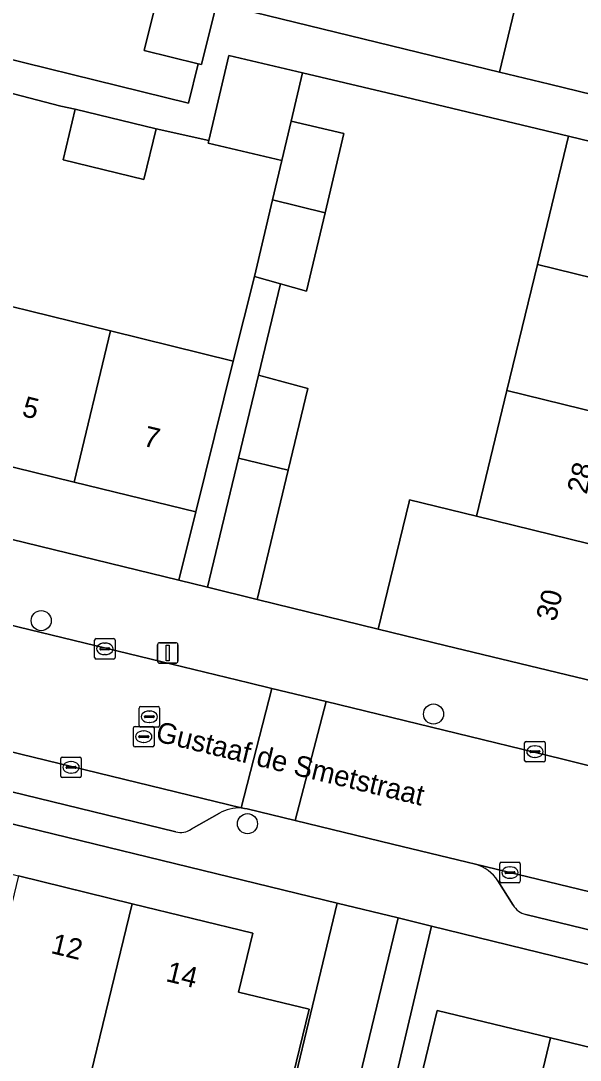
# Model space of a CAD drawing. Extents: x 162803 to 163818, y 381639 to 382475.
# Drawn here: x 163578.2 to 163605.5, y 382078.3 to 382128.9 of the extents above; entities that cross this region are included whole.
import ezdxf

# ---------------------------------------------------------------- set-up
doc = ezdxf.new("R2010")
doc.units = 0
for name, color, linetype in [('IMGEO_Boom', 7, 'Continuous'), ('IMGEO_Erf', 7, 'Continuous'), ('IMGEO_Kolk', 7, 'Continuous'), ('IMGEO_Lichtmast', 7, 'Continuous'), ('IMGEO_Muur', 7, 'Continuous'), ('IMGEO_Openbare_ruimte_label', 7, 'Continuous'), ('IMGEO_Pand', 7, 'Continuous'), ('IMGEO_Pand_nummerreeks', 7, 'Continuous'), ('IMGEO_Parkeervlak_open', 7, 'Continuous'), ('IMGEO_Rijbaan_lokaal_open', 7, 'Continuous'), ('IMGEO_Rioolput', 7, 'Continuous'), ('IMGEO_Voetpad_open', 7, 'Continuous')]:
    doc.layers.add(name, color=color, linetype=linetype)

msp = doc.modelspace()

# ---------------------------------------------------------------- linework, layer by layer
at = {"layer": 'IMGEO_Boom'}
for centre in [(163579.213, 382099.732), (163598.33, 382095.184), (163589.264, 382089.843)]:
    msp.add_circle(centre, 0.489, dxfattribs=at)
at = {"layer": 'IMGEO_Erf'}
for points in [[(163575.333, 382134.029), (163573.851, 382128.027), (163586.394, 382124.93), (163586.869, 382126.855), (163584.237, 382127.505), (163585.255, 382131.63)], [(163588.96, 382129.506), (163601.551, 382126.449), (163602.282, 382129.478)], [(163590.246, 382071.851), (163593.642, 382085.978), (163552.839, 382095.909), (163551.281, 382096.282), (163550.606, 382093.657), (163542.794, 382095.577), (163542.686, 382095.14), (163542.357, 382093.853), (163539.8, 382083.338), (163536.402, 382072.953)], [(163547.374, 382073.796), (163551.849, 382092.106), (163555.557, 382091.185), (163555.923, 382092.695), (163561.487, 382091.341), (163567.025, 382089.993), (163572.564, 382088.645), (163578.105, 382087.297), (163583.652, 382085.947), (163589.533, 382084.516), (163588.834, 382081.642), (163592.264, 382080.807), (163590.094, 382071.888)]]:
    msp.add_lwpolyline(points, dxfattribs=at)
for points in [[(163603.397, 382117.072), (163604.911, 382123.321), (163596.962, 382125.222), (163591.95, 382126.407), (163591.396, 382124.066), (163593.963, 382123.458), (163593.05, 382119.6), (163592.147, 382115.78), (163590.881, 382116.139), (163589.8, 382111.695), (163592.211, 382111.046), (163591.252, 382107.054), (163589.742, 382100.764), (163595.63, 382099.318), (163597.145, 382105.525), (163597.166, 382105.611), (163600.429, 382104.814), (163601.911, 382110.933)], [(163590.939, 382122.135), (163587.353, 382122.983), (163587.385, 382123.12), (163584.817, 382123.681), (163584.22, 382121.215), (163580.274, 382122.17), (163580.871, 382124.636), (163580.162, 382124.792), (163577.093, 382125.577), (163576.517, 382123.197), (163576.056, 382123.308), (163575.594, 382123.42), (163572.701, 382124.12), (163572.701, 382124.119), (163570.921, 382116.704), (163573.778, 382116.003), (163576.757, 382115.273), (163582.592, 382113.842), (163588.567, 382112.377), (163589.607, 382116.5), (163590.488, 382120.226)], [(163574.988, 382107.903), (163569.151, 382109.331), (163563.149, 382110.799), (163563.383, 382111.771), (163559.493, 382112.694), (163558.427, 382108.386), (163562.138, 382107.504), (163585.926, 382101.696), (163586.748, 382105.027), (163580.824, 382106.476)], [(163598.231, 382084.857), (163596.129, 382075.97), (163597.286, 382075.691), (163598.504, 382080.746), (163604.039, 382079.413), (163609.599, 382078.073), (163615.14, 382076.738), (163620.691, 382075.401), (163620.995, 382075.328), (163620.608, 382073.706), (163625.84, 382072.453), (163631.382, 382071.125), (163636.926, 382069.797), (163642.469, 382068.47), (163648.012, 382067.142), (163653.555, 382065.814), (163659.108, 382064.484), (163664.991, 382063.075), (163666.266, 382068.227), (163665.679, 382068.37), (163665.727, 382068.515), (163665.309, 382068.616), (163645.196, 382073.47), (163629.042, 382077.327)]]:
    msp.add_lwpolyline(points, close=True, dxfattribs=at)
at = {"layer": 'IMGEO_Kolk'}
for p, q in [((163581.814, 382097.933), (163581.814, 382098.785)), ((163581.889, 382098.859), (163582.741, 382098.859)), ((163582.302, 382098.639), (163582.327, 382098.639)), ((163582.815, 382098.785), (163582.815, 382097.933)), ((163582.073, 382098.353), (163582.073, 382098.365)), ((163582.511, 382098.316), (163582.113, 382098.316)), ((163582.116, 382098.402), (163582.514, 382098.402)), ((163582.557, 382098.365), (163582.557, 382098.353)), ((163582.741, 382097.859), (163581.889, 382097.859)), ((163582.325, 382098.079), (163582.3, 382098.079)), ((163602.771, 382092.928), (163602.771, 382093.78)), ((163602.846, 382093.854), (163603.698, 382093.854)), ((163603.259, 382093.634), (163603.284, 382093.634)), ((163603.772, 382093.78), (163603.772, 382092.928)), ((163580.24, 382093.088), (163581.092, 382093.088)), ((163603.03, 382093.348), (163603.03, 382093.36)), ((163603.468, 382093.311), (163603.07, 382093.311)), ((163603.073, 382093.397), (163603.471, 382093.397)), ((163603.282, 382093.074), (163603.257, 382093.074)), ((163603.514, 382093.36), (163603.514, 382093.348)), ((163580.165, 382092.162), (163580.165, 382093.014)), ((163580.424, 382092.582), (163580.424, 382092.594)), ((163580.862, 382092.545), (163580.464, 382092.545)), ((163580.467, 382092.631), (163580.865, 382092.631)), ((163580.653, 382092.868), (163580.678, 382092.868)), ((163580.908, 382092.594), (163580.908, 382092.582)), ((163581.166, 382093.014), (163581.166, 382092.162)), ((163603.698, 382092.854), (163602.846, 382092.854)), ((163581.092, 382092.088), (163580.24, 382092.088)), ((163580.676, 382092.308), (163580.651, 382092.308)), ((163601.631, 382087.963), (163602.483, 382087.963)), ((163601.556, 382087.037), (163601.556, 382087.889)), ((163601.815, 382087.457), (163601.815, 382087.469)), ((163601.858, 382087.506), (163602.256, 382087.506)), ((163602.044, 382087.743), (163602.069, 382087.743)), ((163602.299, 382087.469), (163602.299, 382087.457)), ((163602.557, 382087.889), (163602.557, 382087.037)), ((163602.483, 382086.963), (163601.631, 382086.963)), ((163602.253, 382087.42), (163601.855, 382087.42)), ((163602.067, 382087.183), (163602.042, 382087.183))]:
    msp.add_line(p, q, dxfattribs=at)
for points in [[(163581.814, 382097.933), (163581.814, 382098.785)], [(163581.889, 382098.859), (163582.741, 382098.859)], [(163582.815, 382098.785), (163582.815, 382097.933)], [(163582.741, 382097.859), (163581.889, 382097.859)], [(163602.771, 382092.928), (163602.771, 382093.78)], [(163602.846, 382093.854), (163603.698, 382093.854)], [(163603.772, 382093.78), (163603.772, 382092.928)], [(163580.24, 382093.088), (163581.092, 382093.088)], [(163580.165, 382092.162), (163580.165, 382093.014)], [(163581.166, 382093.014), (163581.166, 382092.162)], [(163603.698, 382092.854), (163602.846, 382092.854)], [(163581.092, 382092.088), (163580.24, 382092.088)], [(163601.631, 382087.963), (163602.483, 382087.963)], [(163601.556, 382087.037), (163601.556, 382087.889)], [(163602.557, 382087.889), (163602.557, 382087.037)], [(163602.483, 382086.963), (163601.631, 382086.963)]]:
    msp.add_lwpolyline(points, dxfattribs=at)
for centre, radius, start, end in [((163581.891, 382098.783), 0.0765, 91.552, 178.448), ((163581.891, 382098.783), 0.0765, 91.552, 178.448), ((163582.739, 382098.783), 0.0765, 1.552, 88.448), ((163582.739, 382098.783), 0.0765, 1.552, 88.448), ((163582.113, 382098.362), 0.0403, 85.8775, 175.7526), ((163582.11, 382098.352), 0.0366, 178.938, 274.7102), ((163582.514, 382098.359), 0.043, 264.8664, 352.4533), ((163582.518, 382098.364), 0.0386, 1.7309, 96.639), ((163581.891, 382097.935), 0.0765, 181.552, 268.448), ((163581.891, 382097.935), 0.0765, 181.552, 268.448), ((163582.739, 382097.935), 0.0765, 271.552, 358.448), ((163582.739, 382097.935), 0.0765, 271.552, 358.448), ((163602.848, 382093.778), 0.0765, 91.552, 178.448), ((163602.848, 382093.778), 0.0765, 91.552, 178.448), ((163603.696, 382093.778), 0.0765, 1.552, 88.448), ((163603.696, 382093.778), 0.0765, 1.552, 88.448), ((163580.242, 382093.012), 0.0765, 91.552, 178.448), ((163580.242, 382093.012), 0.0765, 91.552, 178.448), ((163581.09, 382093.012), 0.0765, 1.552, 88.448), ((163581.09, 382093.012), 0.0765, 1.552, 88.448), ((163603.07, 382093.357), 0.0403, 85.8775, 175.7526), ((163603.067, 382093.347), 0.0366, 178.938, 274.7102), ((163603.471, 382093.354), 0.043, 264.8664, 352.4533), ((163603.475, 382093.359), 0.0386, 1.7309, 96.639), ((163580.464, 382092.591), 0.0403, 85.8775, 175.7526), ((163580.461, 382092.581), 0.0366, 178.938, 274.7102), ((163580.865, 382092.588), 0.043, 264.8664, 352.4533), ((163580.869, 382092.593), 0.0386, 1.7309, 96.639), ((163602.848, 382092.93), 0.0765, 181.552, 268.448), ((163602.848, 382092.93), 0.0765, 181.552, 268.448), ((163603.696, 382092.93), 0.0765, 271.552, 358.448), ((163603.696, 382092.93), 0.0765, 271.552, 358.448), ((163580.242, 382092.164), 0.0765, 181.552, 268.448), ((163580.242, 382092.164), 0.0765, 181.552, 268.448), ((163581.09, 382092.164), 0.0765, 271.552, 358.448), ((163581.09, 382092.164), 0.0765, 271.552, 358.448), ((163601.633, 382087.887), 0.0765, 91.552, 178.448), ((163601.633, 382087.887), 0.0765, 91.552, 178.448), ((163602.481, 382087.887), 0.0765, 1.552, 88.448), ((163602.481, 382087.887), 0.0765, 1.552, 88.448), ((163601.855, 382087.466), 0.0403, 85.8775, 175.7526), ((163601.852, 382087.456), 0.0366, 178.938, 274.7102), ((163602.256, 382087.463), 0.043, 264.8664, 352.4533), ((163602.26, 382087.468), 0.0386, 1.7309, 96.639), ((163601.633, 382087.039), 0.0765, 181.552, 268.448), ((163601.633, 382087.039), 0.0765, 181.552, 268.448), ((163602.481, 382087.039), 0.0765, 271.552, 358.448), ((163602.481, 382087.039), 0.0765, 271.552, 358.448)]:
    msp.add_arc(centre, radius, start, end, dxfattribs=at)
for centre, major_axis, ratio, start_param, end_param in [((163582.301, 382098.359), (-0.387, 0.002), 0.722429, 4.712389, 7.853982), ((163582.326, 382098.359), (-0.39, 0.002), 0.717154, 1.570796, 4.712389), ((163603.258, 382093.354), (-0.387, 0.002), 0.722429, 4.712389, 7.853982), ((163603.283, 382093.354), (-0.39, 0.002), 0.717154, 1.570796, 4.712389), ((163580.652, 382092.588), (-0.387, 0.002), 0.722429, 4.712389, 7.853982), ((163580.677, 382092.588), (-0.39, 0.002), 0.717154, 1.570796, 4.712389), ((163602.043, 382087.463), (-0.387, 0.002), 0.722429, 4.712389, 7.853982), ((163602.068, 382087.463), (-0.39, 0.002), 0.717154, 1.570796, 4.712389)]:
    msp.add_ellipse(centre, major_axis=major_axis, ratio=ratio, start_param=start_param, end_param=end_param, dxfattribs=at)
at = {"layer": 'IMGEO_Lichtmast'}
for p, q in [((163584.983, 382098.657), (163585.773, 382098.657)), ((163585.773, 382098.657), (163584.983, 382098.657)), ((163584.883, 382097.757), (163584.883, 382098.557)), ((163584.883, 382098.557), (163584.883, 382097.757)), ((163585.873, 382098.557), (163585.873, 382097.757)), ((163585.873, 382097.757), (163585.873, 382098.557)), ((163585.773, 382097.657), (163584.983, 382097.657)), ((163584.983, 382097.657), (163585.773, 382097.657))]:
    msp.add_line(p, q, dxfattribs=at)
msp.add_lwpolyline([(163585.303, 382098.532), (163585.453, 382098.532), (163585.453, 382097.782), (163585.303, 382097.782), (163585.303, 382098.532)], dxfattribs=at)
for centre, start, end in [((163584.983, 382098.557), 90, 180), ((163584.983, 382098.557), 90, 180), ((163585.773, 382098.557), 0, 90), ((163585.773, 382098.557), 360, 90), ((163584.983, 382097.757), 180, 270), ((163584.983, 382097.757), 180, 270), ((163585.773, 382097.757), 270, 0), ((163585.773, 382097.757), 270, 0)]:
    msp.add_arc(centre, 0.1, start, end, dxfattribs=at)
at = {"layer": 'IMGEO_Muur'}
msp.add_lwpolyline([(163589.742, 382100.764), (163595.738, 382099.298)], dxfattribs=at)
at = {"layer": 'IMGEO_Pand'}
for points in [[(163610.306, 382130.726), (163603.012, 382132.507), (163602.947, 382132.236), (163599.845, 382132.984), (163599.18, 382130.226), (163602.282, 382129.478), (163601.551, 382126.449), (163603.981, 382125.859), (163608.839, 382124.68)], [(163588.042, 382130.942), (163585.255, 382131.63), (163584.237, 382127.505), (163586.869, 382126.855), (163587.023, 382126.817)], [(163591.95, 382126.407), (163588.363, 382127.255), (163587.385, 382123.12), (163587.353, 382122.983), (163590.939, 382122.135), (163591.396, 382124.066)], [(163584.817, 382123.681), (163580.871, 382124.636), (163580.274, 382122.17), (163584.22, 382121.215)], [(163593.963, 382123.458), (163591.396, 382124.066), (163590.939, 382122.135), (163590.488, 382120.226), (163593.05, 382119.6)], [(163610.678, 382115.293), (163612.198, 382121.55), (163604.911, 382123.321), (163603.397, 382117.072)], [(163593.05, 382119.6), (163590.488, 382120.226), (163589.607, 382116.5), (163590.881, 382116.139), (163592.147, 382115.78)], [(163601.911, 382110.933), (163609.186, 382109.157), (163610.678, 382115.293), (163603.397, 382117.072)], [(163580.824, 382106.476), (163582.592, 382113.842), (163576.757, 382115.273), (163574.988, 382107.903)], [(163580.824, 382106.476), (163586.748, 382105.027), (163588.567, 382112.377), (163582.592, 382113.842)], [(163591.252, 382107.054), (163592.211, 382111.046), (163589.8, 382111.695), (163588.829, 382107.646)], [(163607.7, 382103.039), (163609.186, 382109.157), (163601.911, 382110.933), (163600.429, 382104.814)], [(163591.252, 382107.054), (163588.829, 382107.646), (163587.32, 382101.356), (163589.742, 382100.764)], [(163607.7, 382103.039), (163600.429, 382104.814), (163597.166, 382105.611), (163597.145, 382105.525), (163595.63, 382099.318), (163598.904, 382098.519), (163606.174, 382096.761)], [(163575.939, 382078.403), (163575.234, 382075.505), (163580.791, 382074.152), (163581.505, 382077.124), (163583.652, 382085.947), (163578.105, 382087.297)], [(163592.264, 382080.807), (163588.834, 382081.642), (163589.533, 382084.516), (163583.652, 382085.947), (163581.505, 382077.124), (163580.791, 382074.152), (163589.88, 382071.94), (163590.094, 382071.888)], [(163604.039, 382079.413), (163598.504, 382080.746), (163597.286, 382075.691), (163596.129, 382075.97), (163594.542, 382069.389), (163601.248, 382067.772), (163601.288, 382067.934)], [(163609.599, 382078.073), (163604.039, 382079.413), (163601.288, 382067.934), (163601.248, 382067.772), (163606.789, 382066.436)]]:
    msp.add_lwpolyline(points, close=True, dxfattribs=at)
at = {"layer": 'IMGEO_Parkeervlak_open'}
for points in [[(163588.959, 382090.608), (163559.189, 382097.863)], [(163561.644, 382095.324), (163585.779, 382089.446)], [(163586.521, 382089.575), (163587.894, 382090.361)], [(163629.841, 382080.749), (163600.372, 382087.87)], [(163601.462, 382087.063), (163602.21, 382085.881)], [(163602.822, 382085.422), (163626.531, 382079.671)]]:
    msp.add_lwpolyline(points, dxfattribs=at)
for centre, radius, start, end in [((163588.865, 382088.595), 2.015, 87.3188, 118.7961), ((163586.008, 382090.325), 0.909, 255.3777, 304.3474), ((163599.824, 382085.991), 1.958, 33.2173, 73.7526), ((163603.076, 382086.398), 1.008, 210.8273, 255.4329)]:
    msp.add_arc(centre, radius, start, end, dxfattribs=at)
at = {"layer": 'IMGEO_Rijbaan_lokaal_open'}
for points in [[(163560.031, 382103.805), (163558.77, 382104.098), (163546.795, 382106.985), (163544.464, 382107.564), (163533.935, 382110.077), (163532.557, 382104.28), (163537.345, 382103.125), (163541.77, 382102.057), (163544.067, 382101.505), (163544.216, 382101.449), (163558.159, 382098.11), (163559.189, 382097.863), (163588.959, 382090.608), (163590.458, 382096.427), (163589.327, 382096.701), (163585.577, 382097.611)], [(163591.595, 382090.004), (163593.097, 382095.787), (163590.458, 382096.427), (163588.959, 382090.608), (163589.116, 382090.59), (163589.251, 382090.574)]]:
    msp.add_lwpolyline(points, close=True, dxfattribs=at)
for points in [[(163636.73, 382085.267), (163634.65, 382085.754), (163622.66, 382088.645), (163622.47, 382088.691), (163621.56, 382088.897), (163617.451, 382089.866), (163617.198, 382089.924), (163607.936, 382092.165), (163604.562, 382093.007), (163593.097, 382095.787), (163591.595, 382090.004), (163596.324, 382088.854), (163599.971, 382087.967), (163600.372, 382087.87), (163629.841, 382080.749), (163664.817, 382072.158), (163666.019, 382071.717), (163667.861, 382078.325)], [(163596.61, 382085.263), (163593.642, 382085.978), (163590.246, 382071.851), (163586.933, 382058.073)], [(163588.112, 382050.115), (163596.61, 382085.263)]]:
    msp.add_lwpolyline(points, dxfattribs=at)
at = {"layer": 'IMGEO_Rioolput'}
for p, q in [((163583.981, 382094.625), (163583.981, 382095.477)), ((163584.056, 382095.551), (163584.908, 382095.551)), ((163584.24, 382095.045), (163584.24, 382095.057)), ((163584.283, 382095.094), (163584.681, 382095.094)), ((163584.469, 382095.331), (163584.494, 382095.331)), ((163584.724, 382095.057), (163584.724, 382095.045)), ((163584.982, 382095.477), (163584.982, 382094.625)), ((163583.783, 382094.582), (163584.635, 382094.582)), ((163584.908, 382094.551), (163584.056, 382094.551)), ((163584.678, 382095.008), (163584.28, 382095.008)), ((163584.492, 382094.771), (163584.467, 382094.771)), ((163583.708, 382093.656), (163583.708, 382094.508)), ((163583.967, 382094.076), (163583.967, 382094.088)), ((163584.405, 382094.039), (163584.007, 382094.039)), ((163584.01, 382094.125), (163584.408, 382094.125)), ((163584.196, 382094.362), (163584.221, 382094.362)), ((163584.451, 382094.088), (163584.451, 382094.076)), ((163584.709, 382094.508), (163584.709, 382093.656)), ((163584.635, 382093.582), (163583.783, 382093.582)), ((163584.219, 382093.802), (163584.194, 382093.802))]:
    msp.add_line(p, q, dxfattribs=at)
for points in [[(163583.981, 382094.625), (163583.981, 382095.477)], [(163584.056, 382095.551), (163584.908, 382095.551)], [(163584.982, 382095.477), (163584.982, 382094.625)], [(163583.783, 382094.582), (163584.635, 382094.582)], [(163584.908, 382094.551), (163584.056, 382094.551)], [(163583.708, 382093.656), (163583.708, 382094.508)], [(163584.709, 382094.508), (163584.709, 382093.656)], [(163584.635, 382093.582), (163583.783, 382093.582)]]:
    msp.add_lwpolyline(points, dxfattribs=at)
for centre, radius, start, end in [((163584.058, 382095.475), 0.0765, 91.552, 178.448), ((163584.058, 382095.475), 0.0765, 91.552, 178.448), ((163584.28, 382095.054), 0.0403, 85.8775, 175.7526), ((163584.685, 382095.056), 0.0386, 1.7309, 96.639), ((163584.906, 382095.475), 0.0765, 1.552, 88.448), ((163584.906, 382095.475), 0.0765, 1.552, 88.448), ((163583.785, 382094.506), 0.0765, 91.552, 178.448), ((163583.785, 382094.506), 0.0765, 91.552, 178.448), ((163584.058, 382094.627), 0.0765, 181.552, 268.448), ((163584.058, 382094.627), 0.0765, 181.552, 268.448), ((163584.277, 382095.044), 0.0366, 178.938, 274.7102), ((163584.633, 382094.506), 0.0765, 1.552, 88.448), ((163584.633, 382094.506), 0.0765, 1.552, 88.448), ((163584.681, 382095.051), 0.043, 264.8664, 352.4533), ((163584.906, 382094.627), 0.0765, 271.552, 358.448), ((163584.906, 382094.627), 0.0765, 271.552, 358.448), ((163584.007, 382094.085), 0.0403, 85.8775, 175.7526), ((163584.004, 382094.075), 0.0366, 178.938, 274.7102), ((163584.408, 382094.082), 0.043, 264.8664, 352.4533), ((163584.412, 382094.087), 0.0386, 1.7309, 96.639), ((163583.785, 382093.658), 0.0765, 181.552, 268.448), ((163583.785, 382093.658), 0.0765, 181.552, 268.448), ((163584.633, 382093.658), 0.0765, 271.552, 358.448), ((163584.633, 382093.658), 0.0765, 271.552, 358.448)]:
    msp.add_arc(centre, radius, start, end, dxfattribs=at)
for centre, major_axis, ratio, start_param, end_param in [((163584.468, 382095.051), (-0.387, 0.002), 0.722429, 4.712389, 7.853982), ((163584.493, 382095.051), (-0.39, 0.002), 0.717154, 1.570796, 4.712389), ((163584.195, 382094.082), (-0.387, 0.002), 0.722429, 4.712389, 7.853982), ((163584.22, 382094.082), (-0.39, 0.002), 0.717154, 1.570796, 4.712389)]:
    msp.add_ellipse(centre, major_axis=major_axis, ratio=ratio, start_param=start_param, end_param=end_param, dxfattribs=at)
at = {"layer": 'IMGEO_Voetpad_open'}
for points in [[(163588.042, 382130.942), (163587.023, 382126.817), (163586.869, 382126.855), (163586.394, 382124.93), (163573.851, 382128.027), (163571.616, 382128.569), (163566.756, 382129.747)], [(163563.844, 382130.465), (163563.459, 382128.893), (163570.212, 382127.246), (163573.273, 382126.501), (163577.093, 382125.577), (163580.162, 382124.792), (163580.871, 382124.636), (163584.817, 382123.681), (163587.385, 382123.12), (163588.363, 382127.255), (163591.95, 382126.407), (163596.962, 382125.222), (163604.911, 382123.321), (163612.198, 382121.55)], [(163608.839, 382124.68), (163603.981, 382125.859), (163601.551, 382126.449), (163588.96, 382129.506)], [(163544.464, 382107.564), (163546.795, 382106.985), (163546.911, 382107.471), (163558.653, 382104.65), (163560.147, 382104.291), (163560.031, 382103.805), (163585.577, 382097.611), (163589.327, 382096.701), (163590.458, 382096.427), (163593.097, 382095.787), (163604.562, 382093.007), (163607.936, 382092.165), (163608.181, 382093.176), (163612.812, 382092.056), (163613.56, 382095.042), (163611.383, 382095.561), (163607.153, 382096.526), (163606.174, 382096.761), (163598.904, 382098.519), (163595.63, 382099.318), (163589.742, 382100.764), (163587.32, 382101.356), (163585.926, 382101.696), (163562.138, 382107.504)], [(163559.189, 382097.863), (163558.159, 382098.11), (163557.87, 382096.854), (163553.319, 382097.956), (163552.839, 382095.909), (163593.642, 382085.978), (163596.61, 382085.263), (163598.231, 382084.857), (163629.042, 382077.327), (163645.196, 382073.47), (163665.309, 382068.616), (163665.727, 382068.515), (163665.679, 382068.37), (163666.266, 382068.227), (163666.019, 382071.717), (163664.817, 382072.158), (163629.841, 382080.749)], [(163585.779, 382089.446), (163561.644, 382095.324)], [(163600.372, 382087.87), (163599.971, 382087.967), (163596.324, 382088.854), (163591.595, 382090.004), (163589.251, 382090.574), (163589.116, 382090.59), (163588.959, 382090.608)], [(163587.894, 382090.361), (163586.521, 382089.575)], [(163602.21, 382085.881), (163601.462, 382087.063)], [(163626.531, 382079.671), (163602.822, 382085.422)]]:
    msp.add_lwpolyline(points, dxfattribs=at)
for points in [[(163590.881, 382116.139), (163589.607, 382116.5), (163588.567, 382112.377), (163586.748, 382105.027), (163585.926, 382101.696), (163587.32, 382101.356), (163588.829, 382107.646), (163589.8, 382111.695)], [(163590.415, 382052.558), (163591.146, 382055.578), (163591.524, 382057.116), (163592.715, 382061.961), (163594.542, 382069.389), (163596.129, 382075.97), (163598.231, 382084.857), (163596.61, 382085.263), (163588.112, 382050.115), (163588.23, 382050.085), (163582.008, 382024.325), (163583.433, 382023.813)]]:
    msp.add_lwpolyline(points, close=True, dxfattribs=at)
for centre, radius, start, end in [((163588.865, 382088.595), 2.015, 87.3188, 118.7961), ((163586.008, 382090.325), 0.909, 255.3777, 304.3474), ((163599.824, 382085.991), 1.958, 33.2173, 73.7526), ((163603.076, 382086.398), 1.008, 210.8273, 255.4329)]:
    msp.add_arc(centre, radius, start, end, dxfattribs=at)

# ---------------------------------------------------------------- texts
at = {"layer": 'IMGEO_Openbare_ruimte_label'}
msp.add_text('Gustaaf de Smetstraat', height=1, rotation=346.3528, dxfattribs=at).set_placement((163584.734, 382093.873))
at = {"layer": 'IMGEO_Pand_nummerreeks'}
for s, rotation, p in [('5', 346.256, (163578.23, 382109.704)), ('7', 346.256, (163584.13, 382108.261)), ('28', 76.3413, (163605.79, 382105.852)), ('30', 76.3409, (163604.283, 382099.654)), ('12', 346.3229, (163579.637, 382083.549)), ('14', 346.3235, (163585.241, 382082.184))]:
    msp.add_text(s, height=1, rotation=rotation, dxfattribs=at).set_placement(p)

doc.saveas('drawing.dxf')
